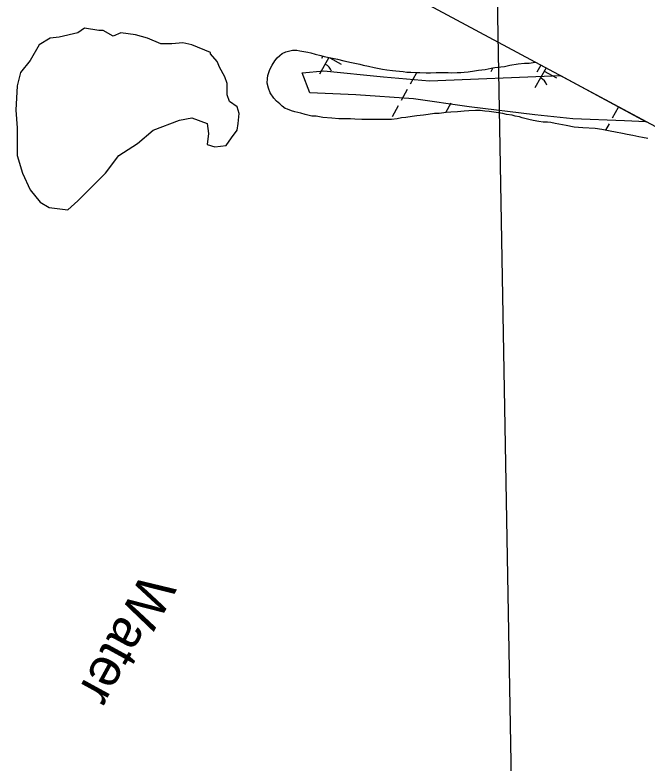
# Model space of a CAD drawing. Extents: x 3923531 to 3943530, y 207391 to 229799.
# Drawn here: x 3940268 to 3941086, y 221718 to 222685 of the extents above; entities that cross this region are included whole.
import ezdxf

# ---------------------------------------------------------------- set-up
doc = ezdxf.new("R2010")
doc.units = 0
for name, color, linetype in [('V-GRID-FRAM', 7, 'Continuous'), ('V-GRID-MAJR', 7, 'Continuous'), ('V-RIVR-IDEN', 7, 'Continuous'), ('V-SITE-VEGE', 7, 'Continuous'), ('V-TOPO-SHOR', 7, 'Continuous'), ('V-WETL-SWMP', 7, 'Continuous')]:
    doc.layers.add(name, color=color, linetype=linetype)

msp = doc.modelspace()

# ---------------------------------------------------------------- linework, layer by layer
at = {"layer": 'V-GRID-FRAM'}
msp.add_lwpolyline([(3941569.42, 222286.79), (3934196.47, 209089.08), (3926890.07, 213186.24), (3934009.8, 226348.12), (3941569.42, 222286.79)], dxfattribs=at)
at = {"layer": 'V-GRID-MAJR'}
msp.add_line((3940939.27, 220110.1), (3940879.67, 223414.49), dxfattribs=at)
at = {"layer": 'V-SITE-VEGE'}
for p, q in [((3940639.5, 222610.32), (3940667.82, 222612.9)), ((3940649.8, 222584.56), (3940639.5, 222610.32)), ((3940667.82, 222612.9), (3940745.07, 222605.17)), ((3940745.07, 222605.17), (3940804.29, 222600.02)), ((3940804.29, 222600.02), (3940973.91, 222606.72)), ((3940973.91, 222606.72), (3941084.78, 222547.15)), ((3940709.02, 222581.99), (3940649.8, 222584.56)), ((3940783.69, 222576.83), (3940709.02, 222581.99)), ((3940855.79, 222566.53), (3940783.69, 222576.83)), ((3940940.76, 222556.22), (3940855.79, 222566.53)), ((3940989.68, 222551.07), (3940940.76, 222556.22)), ((3941056.63, 222548.49), (3940989.68, 222551.07)), ((3941084.78, 222547.15), (3941056.63, 222548.49))]:
    msp.add_line(p, q, dxfattribs=at)
at = {"layer": 'V-TOPO-SHOR'}
msp.add_lwpolyline([(3940521.19, 222636.42), (3940496.87, 222646.43), (3940485.43, 222649.29), (3940471.13, 222647.86), (3940456.83, 222647.86), (3940439.67, 222655.01), (3940423.93, 222659.3), (3940405.34, 222662.16), (3940395.33, 222657.87), (3940382.46, 222665.02), (3940376.74, 222665.02), (3940358.14, 222667.88), (3940349.56, 222662.16), (3940325.25, 222656.44), (3940313.81, 222655.01), (3940299.51, 222646.43), (3940288.06, 222626.41), (3940275.19, 222610.68), (3940270.9, 222593.51), (3940269.47, 222562.05), (3940270.9, 222539.17), (3940270.9, 222503.41), (3940278.05, 222480.53), (3940288.06, 222459.07), (3940300.94, 222443.34), (3940312.38, 222436.19), (3940336.69, 222433.33), (3940349.56, 222444.77), (3940385.32, 222480.53), (3940402.48, 222503.41), (3940426.79, 222519.14), (3940446.82, 222536.31), (3940481.14, 222549.18), (3940496.87, 222552.04), (3940516.9, 222544.89), (3940518.33, 222532.01), (3940516.9, 222517.71), (3940526.91, 222514.85), (3940541.21, 222516.28), (3940548.36, 222526.29), (3940555.51, 222536.31), (3940556.94, 222544.89), (3940558.37, 222557.76), (3940555.51, 222566.34), (3940545.5, 222573.49), (3940542.64, 222582.07), (3940542.64, 222596.37), (3940539.78, 222604.96), (3940532.63, 222617.83), (3940531.2, 222622.12), (3940529.77, 222624.98), (3940521.19, 222634.99)], close=True, dxfattribs=at)
for points in [[(3941086.81, 222525.44), (3941079.93, 222526.82), (3941075.27, 222527.81), (3941067.57, 222529.39), (3941059.88, 222530.76), (3941054.21, 222531.74), (3941044.89, 222533.72), (3941038.21, 222535.1), (3941027.27, 222537.06), (3941018.56, 222538.43), (3941002.78, 222539.36), (3940991.65, 222540.11), (3940981.32, 222542.08), (3940967.14, 222544.84), (3940961.27, 222546.22), (3940957.02, 222546.4), (3940951.56, 222546.78), (3940945.68, 222547.35), (3940938.39, 222548.73), (3940932.92, 222550.12), (3940929.48, 222550.91), (3940924.42, 222552.3), (3940920.77, 222553.29), (3940915.3, 222554.48), (3940911.25, 222555.47), (3940904.16, 222556.64), (3940899.3, 222557.63), (3940890.59, 222559), (3940881.68, 222560.17), (3940875.81, 222560.74), (3940869.95, 222561.52), (3940864.08, 222561.69), (3940855.18, 222561.44), (3940849.31, 222561.01), (3940840.62, 222560.15), (3940831.92, 222559.5), (3940826.05, 222558.86), (3940816.96, 222557.8), (3940810.89, 222557.57), (3940802.6, 222556.31), (3940796.74, 222555.47), (3940788.04, 222554.61), (3940781.98, 222553.77), (3940773.89, 222552.72), (3940768.23, 222552.08), (3940762.57, 222551.04), (3940755.09, 222550.19), (3940749.83, 222550.16), (3940742.95, 222550.13), (3940737.89, 222549.9), (3940730.41, 222549.86), (3940725.15, 222550.24), (3940716.85, 222550.19), (3940707.95, 222550.55), (3940702.28, 222550.72), (3940693.38, 222550.88), (3940687.31, 222551.05), (3940678, 222551.61), (3940666.46, 222552.76), (3940657.96, 222554.13), (3940652.29, 222554.5), (3940643.38, 222556.48), (3940637.91, 222558.07), (3940630, 222560.05), (3940625.95, 222561.24), (3940620.68, 222563.24), (3940617.84, 222564.44), (3940613.99, 222567.05), (3940610.73, 222570.07), (3940606.67, 222573.89), (3940603.21, 222577.71), (3940598.31, 222584.57), (3940596.06, 222590.62), (3940594.41, 222597.09), (3940594.78, 222603.16), (3940595.16, 222607.01), (3940597.35, 222613.29), (3940598.55, 222616.33), (3940600.96, 222620.19), (3940604.17, 222625.87), (3940607.38, 222629.53), (3940610.6, 222632.58), (3940613.62, 222635.43), (3940618.47, 222637.68), (3940623.72, 222638.92), (3940627.36, 222639.55), (3940632.62, 222639.58), (3940636.47, 222638.99), (3940641.94, 222638.01), (3940647.2, 222637.02), (3940650.85, 222636.03)], [(3940650.85, 222636.03), (3940656.32, 222634.64), (3940664.02, 222632.66), (3940668.27, 222631.67), (3940674.75, 222630.09), (3940681.03, 222628.71), (3940685.29, 222627.92), (3940693.79, 222625.94), (3940703.31, 222623.76), (3940707.77, 222622.78), (3940714.25, 222621.39), (3940718.71, 222620.2), (3940725.59, 222618.82), (3940732.89, 222617.24), (3940743.62, 222615.28), (3940749.09, 222614.09), (3940756.37, 222613.32), (3940761.03, 222612.94), (3940770.34, 222611.98), (3940775.2, 222611.4), (3940780.06, 222611.22), (3940787.34, 222610.86), (3940791.99, 222610.88), (3940800.29, 222610.32), (3940805.75, 222610.14), (3940813.04, 222610.79), (3940817.89, 222610.61), (3940822.75, 222610.64), (3940828.61, 222610.67), (3940833.07, 222610.29), (3940840.15, 222610.73), (3940844.8, 222610.96), (3940849.45, 222611.38), (3940854.5, 222611.82), (3940862.59, 222612.87), (3940867.85, 222613.71), (3940876.34, 222614.76), (3940884.02, 222616.22), (3940889.07, 222617.06), (3940896.55, 222618.11), (3940901.4, 222618.74), (3940908.48, 222620.19), (3940918.99, 222622.07), (3940927.28, 222622.92), (3940933.15, 222622.95), (3940941.23, 222624.01), (3940941.65, 222624.05)]]:
    msp.add_lwpolyline(points, dxfattribs=at)
at = {"layer": 'V-WETL-SWMP'}
for p, q in [((3940610.6, 222632.58), (3940613.62, 222635.43)), ((3940613.62, 222635.43), (3940618.47, 222637.68)), ((3940618.47, 222637.68), (3940623.72, 222638.92)), ((3940623.72, 222638.92), (3940627.36, 222639.55)), ((3940627.36, 222639.55), (3940632.62, 222639.57)), ((3940632.62, 222639.57), (3940636.47, 222638.99)), ((3940636.47, 222638.99), (3940641.94, 222638.01)), ((3940641.94, 222638.01), (3940647.2, 222637.02)), ((3940647.2, 222637.02), (3940650.85, 222636.03)), ((3940650.85, 222636.03), (3940656.32, 222634.64)), ((3940656.32, 222634.64), (3940664.02, 222632.66)), ((3940600.96, 222620.19), (3940604.17, 222625.87)), ((3940604.17, 222625.87), (3940607.38, 222629.53)), ((3940607.38, 222629.53), (3940610.6, 222632.58)), ((3940674.32, 222630.19), (3940662.29, 222608.66)), ((3940664.02, 222632.66), (3940668.27, 222631.67)), ((3940666.54, 222632.07), (3940664.82, 222629.01)), ((3940668.27, 222631.67), (3940674.75, 222630.09)), ((3940674.75, 222630.09), (3940681.03, 222628.7)), ((3940675.49, 222629.92), (3940690.2, 222621.71)), ((3940681.03, 222628.7), (3940685.28, 222627.92)), ((3940685.28, 222627.92), (3940693.79, 222625.94)), ((3940693.79, 222625.94), (3940703.31, 222623.76)), ((3940703.31, 222623.76), (3940707.77, 222622.77)), ((3940933.15, 222622.95), (3940941.23, 222624.01)), ((3940941.23, 222624.01), (3940941.65, 222624.05)), ((3940941.65, 222624.05), (3941140.86, 222517.03)), ((3940597.35, 222613.29), (3940598.55, 222616.33)), ((3940598.55, 222616.33), (3940600.96, 222620.19)), ((3940707.77, 222622.77), (3940714.25, 222621.39)), ((3940714.25, 222621.39), (3940718.71, 222620.2)), ((3940718.71, 222620.2), (3940725.59, 222618.82)), ((3940725.59, 222618.82), (3940732.88, 222617.24)), ((3940732.88, 222617.24), (3940743.62, 222615.28)), ((3940743.62, 222615.28), (3940749.09, 222614.09)), ((3940749.09, 222614.09), (3940756.37, 222613.32)), ((3940862.59, 222612.87), (3940867.85, 222613.71)), ((3940867.85, 222613.71), (3940876.34, 222614.76)), ((3940876.34, 222614.76), (3940884.02, 222616.22)), ((3940886.33, 222616.6), (3940883.62, 222611.77)), ((3940884.02, 222616.22), (3940889.07, 222617.06)), ((3940889.07, 222617.06), (3940896.55, 222618.11)), ((3940896.55, 222618.11), (3940901.41, 222618.74)), ((3940901.41, 222618.74), (3940908.48, 222620.19)), ((3940908.48, 222620.19), (3940918.99, 222622.07)), ((3940918.99, 222622.07), (3940927.28, 222622.92)), ((3940927.28, 222622.92), (3940933.15, 222622.95)), ((3940955.19, 222616.77), (3940940.71, 222590.85)), ((3940948.39, 222620.43), (3940943.24, 222611.2)), ((3940594.78, 222603.16), (3940595.16, 222607.01)), ((3940595.16, 222607.01), (3940597.35, 222613.29)), ((3940756.37, 222613.32), (3940761.03, 222612.94)), ((3940761.03, 222612.94), (3940770.34, 222611.98)), ((3940770.34, 222611.98), (3940775.2, 222611.4)), ((3940775.2, 222611.4), (3940780.06, 222611.22)), ((3940787.21, 222609.55), (3940779.41, 222595.59)), ((3940780.06, 222611.22), (3940787.34, 222610.85)), ((3940787.34, 222610.85), (3940791.99, 222610.88)), ((3940791.99, 222610.88), (3940800.29, 222610.32)), ((3940800.29, 222610.32), (3940805.75, 222610.14)), ((3940805.75, 222610.14), (3940813.04, 222610.79)), ((3940813.04, 222610.79), (3940817.89, 222610.61)), ((3940817.89, 222610.61), (3940822.75, 222610.64)), ((3940822.75, 222610.64), (3940828.61, 222610.67)), ((3940828.61, 222610.67), (3940833.07, 222610.29)), ((3940833.07, 222610.29), (3940840.15, 222610.73)), ((3940840.15, 222610.73), (3940844.8, 222610.96)), ((3940844.8, 222610.96), (3940849.45, 222611.38)), ((3940849.45, 222611.38), (3940854.5, 222611.82)), ((3940854.5, 222611.82), (3940862.59, 222612.87)), ((3940952.9, 222612.68), (3940968.61, 222603.9)), ((3940594.41, 222597.09), (3940594.78, 222603.16)), ((3940596.06, 222590.62), (3940594.41, 222597.09)), ((3940598.31, 222584.57), (3940596.06, 222590.62)), ((3940775.51, 222588.6), (3940767.71, 222574.63)), ((3940603.21, 222577.71), (3940598.31, 222584.57)), ((3940606.67, 222573.89), (3940603.21, 222577.71)), ((3940610.73, 222570.07), (3940606.67, 222573.89)), ((3940613.99, 222567.05), (3940610.73, 222570.07)), ((3940617.84, 222564.44), (3940613.99, 222567.05)), ((3940763.8, 222567.65), (3940756, 222553.68)), ((3940831.89, 222571.19), (3940824.93, 222558.73)), ((3941048.35, 222565.56), (3941040.54, 222551.6)), ((3940620.68, 222563.24), (3940617.84, 222564.44)), ((3940625.95, 222561.24), (3940620.68, 222563.24)), ((3940630, 222560.05), (3940625.95, 222561.24)), ((3940637.91, 222558.07), (3940630, 222560.05)), ((3940643.38, 222556.48), (3940637.91, 222558.07)), ((3940652.29, 222554.5), (3940643.38, 222556.48)), ((3940802.6, 222556.31), (3940796.74, 222555.47)), ((3940810.89, 222557.57), (3940802.6, 222556.31)), ((3940816.96, 222557.8), (3940810.89, 222557.57)), ((3940815.89, 222558.36), (3940815.55, 222557.75)), ((3940826.06, 222558.86), (3940816.96, 222557.8)), ((3940831.92, 222559.5), (3940826.06, 222558.86)), ((3940840.62, 222560.15), (3940831.92, 222559.5)), ((3940849.31, 222561.01), (3940840.62, 222560.15)), ((3940855.18, 222561.44), (3940849.31, 222561.01)), ((3940864.08, 222561.69), (3940855.18, 222561.44)), ((3940869.94, 222561.52), (3940864.08, 222561.69)), ((3940875.81, 222560.74), (3940869.94, 222561.52)), ((3940881.69, 222560.17), (3940875.81, 222560.74)), ((3940890.59, 222559), (3940881.69, 222560.17)), ((3940899.3, 222557.63), (3940890.59, 222559)), ((3940904.16, 222556.64), (3940899.3, 222557.63)), ((3940911.25, 222555.47), (3940904.16, 222556.64)), ((3940657.96, 222554.13), (3940652.29, 222554.5)), ((3940666.46, 222552.76), (3940657.96, 222554.13)), ((3940678, 222551.6), (3940666.46, 222552.76)), ((3940687.31, 222551.05), (3940678, 222551.6)), ((3940693.38, 222550.88), (3940687.31, 222551.05)), ((3940702.28, 222550.72), (3940693.38, 222550.88)), ((3940707.95, 222550.55), (3940702.28, 222550.72)), ((3940716.85, 222550.19), (3940707.95, 222550.55)), ((3940725.15, 222550.24), (3940716.85, 222550.19)), ((3940730.41, 222549.86), (3940725.15, 222550.24)), ((3940737.89, 222549.9), (3940730.41, 222549.86)), ((3940742.95, 222550.13), (3940737.89, 222549.9)), ((3940749.83, 222550.16), (3940742.95, 222550.13)), ((3940755.09, 222550.19), (3940749.83, 222550.16)), ((3940762.57, 222551.04), (3940755.09, 222550.19)), ((3940768.23, 222552.08), (3940762.57, 222551.04)), ((3940773.89, 222552.72), (3940768.23, 222552.08)), ((3940781.98, 222553.77), (3940773.89, 222552.72)), ((3940788.04, 222554.61), (3940781.98, 222553.77)), ((3940796.74, 222555.47), (3940788.04, 222554.61)), ((3940915.3, 222554.48), (3940911.25, 222555.47)), ((3940920.77, 222553.29), (3940915.3, 222554.48)), ((3940924.42, 222552.3), (3940920.77, 222553.29)), ((3940929.48, 222550.91), (3940924.42, 222552.3)), ((3940932.92, 222550.12), (3940929.48, 222550.91)), ((3940938.39, 222548.73), (3940932.92, 222550.12)), ((3940945.69, 222547.35), (3940938.39, 222548.73)), ((3940951.56, 222546.78), (3940945.69, 222547.35)), ((3940957.02, 222546.4), (3940951.56, 222546.78)), ((3940961.27, 222546.22), (3940957.02, 222546.4)), ((3940967.14, 222544.84), (3940961.27, 222546.22)), ((3940981.32, 222542.08), (3940967.14, 222544.84)), ((3940991.65, 222540.11), (3940981.32, 222542.08)), ((3941002.78, 222539.36), (3940991.65, 222540.11)), ((3941018.56, 222538.43), (3941002.78, 222539.36)), ((3941027.27, 222537.06), (3941018.56, 222538.43)), ((3941038.21, 222535.1), (3941027.27, 222537.06)), ((3941036.64, 222544.61), (3941031.95, 222536.22)), ((3941044.89, 222533.72), (3941038.21, 222535.1)), ((3941054.21, 222531.74), (3941044.89, 222533.72)), ((3941059.88, 222530.76), (3941054.21, 222531.74)), ((3941067.57, 222529.39), (3941059.88, 222530.76)), ((3941075.27, 222527.81), (3941067.57, 222529.39)), ((3941079.93, 222526.82), (3941075.27, 222527.81)), ((3941086.81, 222525.44), (3941079.93, 222526.82))]:
    msp.add_line(p, q, dxfattribs=at)
for centre in [(3940661.22, 222606.26), (3940939.64, 222588.45)]:
    msp.add_arc(centre, 17.62, 20.03808, 61.58174, dxfattribs=at)

# ---------------------------------------------------------------- texts
at = {"layer": 'V-RIVR-IDEN'}
msp.add_text('Water', height=50, rotation=241.3214, dxfattribs=at).set_placement((3940434.03, 221966.76))

doc.saveas('drawing.dxf')
